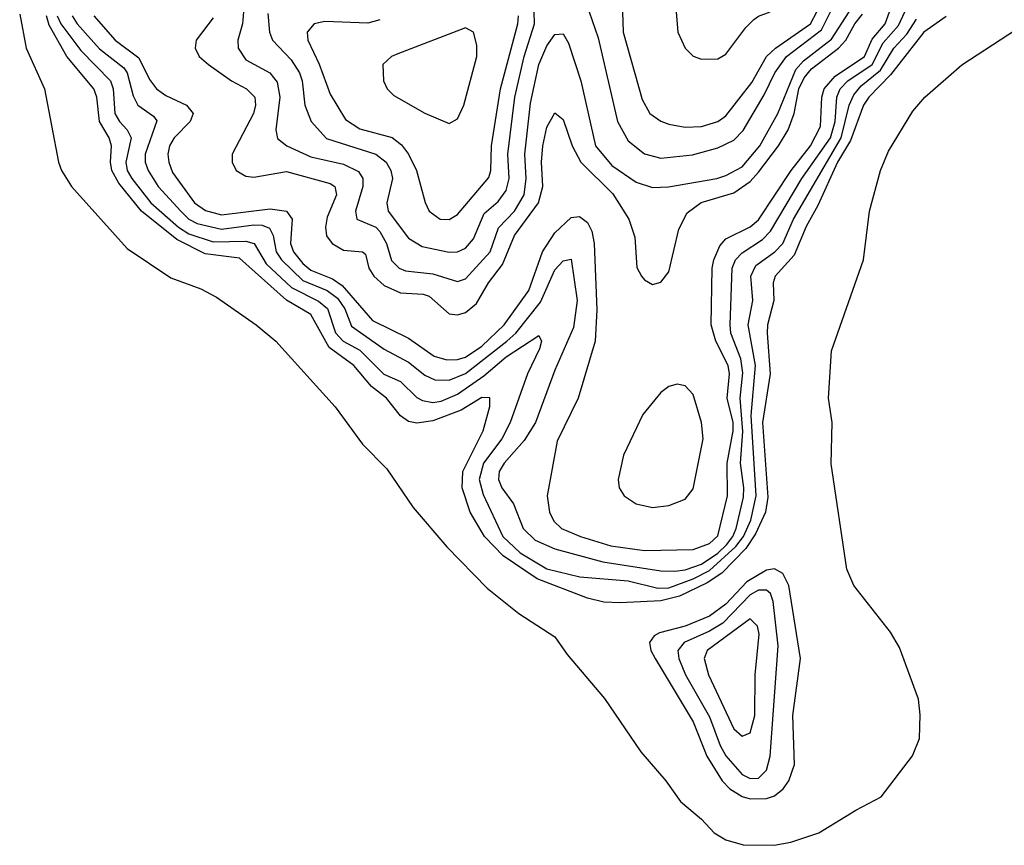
# Model space of a CAD drawing. Header units: inches. Extents: x 990535 to 1117859, y 769386 to 892122.
# Tile 444 of 656: x 1060054 to 1062475, y 807951 to 809980. Entities that reach past the tile are written whole.
import ezdxf

# ---------------------------------------------------------------- set-up
doc = ezdxf.new("R2010")
doc.units = ezdxf.units.IN
doc.header["$MEASUREMENT"] = 0
doc.layers.add('B0860', color=7, linetype='Continuous')

msp = doc.modelspace()

# ---------------------------------------------------------------- linework, layer by layer
at = {"layer": 'B0860', "color": 5}
for points, elevation in [([(1060183.2, 809990), (1060195.3, 809970), (1060250, 809908.8), (1060310, 809862.1), (1060318.5, 809850), (1060333.4, 809793.4), (1060344.6, 809770), (1060382.8, 809742.8), (1060391.5, 809731.5), (1060362.9, 809650), (1060362.6, 809630), (1060369.8, 809610), (1060394.8, 809570), (1060450, 809509.3), (1060470, 809490), (1060490, 809479.7), (1060550, 809465.6), (1060630, 809475.9), (1060650, 809475.3), (1060667.8, 809467.8), (1060677.2, 809450), (1060684.3, 809410), (1060697.5, 809390), (1060750, 809339.4), (1060810, 809314.4), (1060835.6, 809295.5), (1060853.2, 809270), (1060870, 809226.8), (1060950, 809170.3), (1061010, 809138.5), (1061050, 809106.4), (1061074.8, 809094.8), (1061110, 809094.6), (1061150, 809111), (1061251.5, 809190), (1061273.7, 809210), (1061334.2, 809285.8), (1061370, 809365.5), (1061390, 809387.6), (1061410, 809391.5), (1061424.9, 809290), (1061415.9, 809224.1), (1061370, 809119), (1061322.5, 808990), (1061294.1, 808945.9), (1061245.2, 808890), (1061233.2, 808870), (1061230.8, 808850), (1061239.5, 808830), (1061267.7, 808790), (1061291.4, 808730), (1061321.5, 808701.5), (1061370, 808680), (1061488, 808648), (1061630, 808625.7), (1061664.8, 808624.8), (1061690, 808627.9), (1061730, 808642.1), (1061770, 808668.9), (1061791.9, 808690), (1061807.3, 808710), (1061815.5, 808730), (1061833.3, 808806.7), (1061834.4, 808830), (1061826.4, 808890), (1061831.5, 808968.5), (1061825.5, 809050), (1061832.1, 809112.1), (1061827.1, 809147.1), (1061802.6, 809210), (1061800.3, 809230), (1061805.5, 809370), (1061814, 809390), (1061830, 809407.4), (1061879.8, 809440.2), (1061899.8, 809460.2), (1061976.5, 809590), (1062047.4, 809690), (1062058.8, 809730), (1062062.6, 809790), (1062071.1, 809810), (1062090, 809830), (1062149.7, 809870.3), (1062176.9, 809923.1), (1062214.2, 809965.8), (1062230.5, 810000)], 2460), ([(1060236, 809990), (1060289, 809930), (1060346.9, 809886.9), (1060372.9, 809832.9), (1060390, 809810.1), (1060413.6, 809793.6), (1060464.2, 809770), (1060480.8, 809750), (1060473.3, 809730), (1060433.8, 809690), (1060422.4, 809670), (1060418.5, 809650), (1060420.5, 809630), (1060430, 809605.1), (1060483.9, 809530), (1060511.2, 809511.2), (1060550, 809500.8), (1060670, 809515.1), (1060710.1, 809510), (1060723.7, 809490), (1060720.2, 809430), (1060727, 809410), (1060750, 809381.1), (1060770, 809364.5), (1060823.2, 809343.2), (1060846.7, 809326.7), (1060921.2, 809241.2), (1061010, 809197.2), (1061073.4, 809153.4), (1061104.4, 809144.4), (1061130, 809145.3), (1061150, 809151.2), (1061190, 809178), (1061244.8, 809230), (1061305.5, 809314.5), (1061339.2, 809410), (1061370, 809456.2), (1061410, 809493.9), (1061430, 809496.9), (1061450, 809482), (1061460.3, 809460.3), (1061466.4, 809430), (1061473, 809267), (1061469, 809190), (1061427, 809050), (1061375.7, 808944.3), (1061350.9, 808810), (1061356.2, 808770), (1061367.5, 808747.5), (1061385.9, 808730), (1061432.8, 808710), (1061507, 808687), (1061590, 808675.4), (1061710, 808678.4), (1061750, 808692.9), (1061770, 808711.8), (1061794.4, 808810), (1061793.7, 808890), (1061808.3, 808970), (1061807.7, 808990), (1061793.4, 809050), (1061799, 809110), (1061795.6, 809130), (1061765.6, 809190), (1061754, 809230), (1061756.3, 809370), (1061760.4, 809390), (1061775.3, 809424.7), (1061790, 809442), (1061850, 809470.9), (1061870, 809488.2), (1061950.4, 809610), (1061998.5, 809670), (1062022.4, 809717.6), (1062026.4, 809790), (1062032, 809810), (1062058.5, 809841.5), (1062130.6, 809890), (1062150, 809932.1), (1062181.9, 809970), (1062192.7, 810000)], 2480), ([(1060604.2, 810000), (1060601.6, 809970), (1060590.5, 809930), (1060591.5, 809910), (1060610, 809881.9), (1060669.3, 809849.3), (1060686.9, 809826.9), (1060693.5, 809790), (1060683.6, 809710), (1060688, 809688), (1060710.4, 809670.4), (1060770, 809642.9), (1060850, 809625), (1060887.2, 809607.2), (1060897.6, 809590), (1060897.3, 809570), (1060879.4, 809510), (1060883.2, 809490), (1060929.9, 809470.1), (1060939.8, 809459.8), (1060955.9, 809430), (1060968.2, 809388.2), (1060986.9, 809370), (1061002.9, 809362.9), (1061070, 809356), (1061130, 809337), (1061150, 809343.1), (1061210.6, 809409.4), (1061231.1, 809468.9), (1061270.7, 809510), (1061293.9, 809550), (1061299.3, 809590), (1061295.9, 809650), (1061310, 809774.9), (1061330, 809870.2), (1061350, 809916), (1061370, 809943.5), (1061390, 809945.6), (1061403, 809923), (1061433.9, 809830), (1061470, 809670.2), (1061510, 809622.1), (1061570, 809580.7), (1061610, 809567.5), (1061649.4, 809569.4), (1061768.2, 809590), (1061790, 809597.6), (1061830, 809619), (1061873.8, 809670), (1061917.7, 809750), (1061962, 809858), (1061980.8, 809879.2), (1062050, 809932.4), (1062092.9, 810000)], 2540), ([(1060664.1, 809995.9), (1060668.2, 809950), (1060675.4, 809930), (1060721.8, 809881.7), (1060741.8, 809850), (1060748.6, 809830), (1060755.4, 809770), (1060770.6, 809730), (1060808.5, 809688.5), (1060929.4, 809650), (1060955.1, 809630), (1060966.8, 809610), (1060970.8, 809590), (1060956.9, 809530), (1060959.7, 809510), (1061010, 809443.4), (1061043.1, 809423.1), (1061110, 809408.8), (1061130, 809410.1), (1061150, 809418.4), (1061170, 809441.3), (1061196, 809504), (1061230, 809533.2), (1061250, 809560.4), (1061257.5, 809590), (1061254.5, 809650), (1061271, 809790), (1061294.1, 809890), (1061319.3, 809970), (1061318.9, 810000)], 2560), ([(1061454, 810000), (1061476, 809936), (1061523.5, 809730), (1061550, 809682.9), (1061590, 809650.9), (1061630, 809640.1), (1061707.8, 809647.8), (1061770, 809665.1), (1061810, 809684.6), (1061832.4, 809707.6), (1061884.4, 809795.6), (1061910.7, 809850), (1061939, 809890), (1062024.9, 809955.1), (1062047.3, 810000)], 2560), ([(1061535.8, 810000), (1061537.5, 809950), (1061584.3, 809784.3), (1061603.3, 809750), (1061630, 809730.6), (1061650, 809723.6), (1061690, 809716.2), (1061730, 809717.5), (1061770, 809730.1), (1061790, 809744), (1061854.1, 809825.9), (1061890.4, 809890), (1061911.8, 809910), (1061998.2, 809970), (1062013.6, 810000)], 2580), ([(1061667.9, 810000), (1061672.3, 809950), (1061690.1, 809910), (1061710, 809890.7), (1061730, 809883.4), (1061770, 809884.2), (1061790, 809895.7), (1061838.9, 809961.1), (1061859, 809981), (1061870.7, 809989.3), (1061899.1, 810000)], 2620), ([(1060054.1, 809994.1), (1060070, 809910), (1060114.9, 809810), (1060149.5, 809630), (1060156.6, 809610), (1060181.5, 809570), (1060317.9, 809417.9), (1060425.5, 809345.5), (1060499.2, 809319.2), (1060538.1, 809298.1), (1060635.6, 809230), (1060683.7, 809190), (1060830, 809028.8), (1060896.9, 808936.9), (1060956.7, 808876.7), (1061021.6, 808781.6), (1061104.5, 808684.5), (1061203.3, 808583.3), (1061281.1, 808521.1), (1061370, 808463.9), (1061399.8, 808419.8), (1061491.6, 808311.6), (1061580.8, 808180.8), (1061642.8, 808110), (1061678.5, 808058.5), (1061730, 808015.3), (1061761.5, 807981.5), (1061790, 807964.3), (1061832.6, 807952.6), (1061908.8, 807951.2), (1061950, 807958.8), (1062018.6, 807981.4), (1062110, 808037.7), (1062172.1, 808070), (1062248.6, 808171.4), (1062266.5, 808213.5), (1062268.1, 808271.9), (1062263.8, 808310), (1062216.9, 808436.9), (1062195, 808475), (1062105.1, 808590), (1062087.7, 808630), (1062049.1, 808889.1), (1062051.5, 808990), (1062042.2, 809050), (1062050, 809166.8), (1062128.2, 809390), (1062143.2, 809510), (1062169.9, 809609.9), (1062190, 809657.3), (1062250, 809755.2), (1062278.9, 809790), (1062370, 809869.1), (1062540.2, 809979.8)], 2380), ([(1062331.9, 809988.1), (1062276.8, 809950), (1062195.2, 809844.8), (1062141.7, 809790), (1062128.1, 809770), (1062096.3, 809683.7), (1062064.7, 809630), (1062016.4, 809523.6), (1061987.6, 809472.4), (1061958.4, 809401.6), (1061911.6, 809350), (1061906.3, 809333.7), (1061907.9, 809290), (1061892.6, 809230), (1061891.7, 809210), (1061898.8, 809110), (1061879.9, 808990), (1061893, 808807), (1061887.2, 808770), (1061863.2, 808716.8), (1061839.2, 808680.8), (1061779.8, 808620.2), (1061743.8, 808596.2), (1061676.3, 808563.7), (1061630, 808552.2), (1061530, 808547.1), (1061490, 808549), (1061450, 808558.4), (1061326.3, 808606.3), (1061242.8, 808662.8), (1061196.6, 808710), (1061161.7, 808770), (1061142.2, 808830), (1061143.5, 808870), (1061193.3, 808970), (1061209.5, 809030), (1061210, 809051.1), (1061190, 809051.5), (1061139.3, 809020.7), (1061070, 808994.2), (1061030, 808988.8), (1061010, 808992.8), (1060990, 809006.7), (1060956.1, 809050), (1060918.7, 809078.7), (1060875.9, 809130), (1060814.8, 809174.8), (1060770, 809255.4), (1060710, 809291), (1060594.2, 809394.2), (1060510, 809405.2), (1060440.2, 809440.2), (1060353.5, 809510), (1060298.2, 809578.2), (1060280.8, 809610), (1060277.1, 809630), (1060280, 809670), (1060273.8, 809690), (1060249.9, 809729.9), (1060243.4, 809790), (1060236.5, 809810), (1060170, 809890.1), (1060126.9, 809966.9), (1060119.8, 809990)], 2420), ([(1060146.2, 809990), (1060154.8, 809970), (1060204.2, 809904.2), (1060276.9, 809830), (1060283.8, 809810), (1060288.2, 809750), (1060299.1, 809730), (1060318.6, 809710), (1060327.9, 809690), (1060315.3, 809630), (1060318.3, 809610), (1060329.4, 809590), (1060376.6, 809530), (1060444.4, 809470), (1060470, 809453.7), (1060530, 809434.2), (1060610, 809436.2), (1060630.4, 809430.4), (1060660.2, 809380.2), (1060721.9, 809321.9), (1060788.7, 809288.7), (1060810.8, 809270.8), (1060830.5, 809210.5), (1060849.2, 809190), (1060890, 809167.9), (1060949.1, 809109.1), (1060990, 809091.3), (1061030, 809051.9), (1061044.5, 809044.5), (1061070, 809039.7), (1061090, 809042.4), (1061130, 809059.9), (1061194.9, 809105.1), (1061250, 809151.6), (1061330, 809204.2), (1061337.1, 809190), (1061331.6, 809171.6), (1061302.6, 809110), (1061259.9, 808990), (1061239.4, 808950), (1061194.3, 808890), (1061183.9, 808850), (1061193.2, 808813.2), (1061241.6, 808710), (1061284.1, 808670), (1061350, 808630.3), (1061430.9, 808610.9), (1061550, 808600.8), (1061623.1, 808583.1), (1061650, 808584.3), (1061710, 808605.9), (1061750, 808626.9), (1061814.7, 808685.4), (1061833.3, 808710), (1061851.3, 808750), (1061864.8, 808810), (1061852.2, 809007.8), (1061863.3, 809130), (1061844.8, 809230), (1061856.3, 809290), (1061851.7, 809350), (1061864.1, 809375.9), (1061910.4, 809409.6), (1061930.2, 809430), (1061956.6, 809490), (1062073.9, 809690), (1062093.6, 809770), (1062104.6, 809795.4), (1062122.6, 809817.5), (1062170, 809855.9), (1062202.8, 809910), (1062235.3, 809944.7), (1062258.4, 809981.6)], 2440), ([(1060530, 809984.7), (1060488.1, 809930), (1060485.3, 809910), (1060495.6, 809890), (1060518.6, 809870), (1060574.7, 809830), (1060611.3, 809810), (1060631.8, 809790), (1060634, 809770), (1060628.6, 809750), (1060576.6, 809650), (1060576.4, 809630), (1060586, 809610), (1060610, 809596), (1060630, 809593.6), (1060710, 809606.9), (1060817.6, 809577.6), (1060828.6, 809570), (1060833.1, 809550), (1060810, 809495.2), (1060805.6, 809470), (1060808.7, 809448.7), (1060821.9, 809430), (1060850, 809414.1), (1060896.9, 809410), (1060903.8, 809403.8), (1060912.5, 809370), (1060924.6, 809350), (1060950, 809327.3), (1060990, 809308.8), (1061045.9, 809305.9), (1061060.7, 809300.7), (1061110, 809257.5), (1061130, 809254.7), (1061150, 809260.7), (1061177.4, 809282.6), (1061206.2, 809333.8), (1061241.4, 809378.6), (1061270.4, 809449.6), (1061329.5, 809530), (1061340.4, 809570), (1061337.1, 809630), (1061340.1, 809670), (1061350, 809716.5), (1061370, 809751.6), (1061390, 809734.9), (1061412.5, 809670), (1061433.7, 809630), (1061512.1, 809552.1), (1061551.4, 809490), (1061566.1, 809446.1), (1061571.1, 809371.1), (1061582.8, 809350), (1061590, 809340.6), (1061610, 809329.4), (1061630, 809335.2), (1061650, 809360.3), (1061674.9, 809465.1), (1061694.8, 809505.2), (1061729.2, 809530.8), (1061810, 809554.9), (1061850, 809583), (1061870, 809605.6), (1061919.9, 809670), (1061942.9, 809710), (1061958.3, 809750), (1061969.3, 809810), (1061983, 809837), (1062000.8, 809859.2), (1062067.3, 809910), (1062085.2, 809930), (1062107.4, 809970), (1062126.4, 809993.6)], 2520), ([(1060939.7, 809980.3), (1060910, 809972.1), (1060804, 809976), (1060778.4, 809970), (1060760.4, 809950), (1060762.5, 809930), (1060790.6, 809870.6), (1060817.5, 809797.5), (1060855.1, 809735.1), (1060890, 809712.1), (1060970, 809690.6), (1060992.4, 809672.4), (1061009.6, 809649.6), (1061029.8, 809610), (1061050.9, 809530.9), (1061060.5, 809510), (1061087.6, 809490), (1061110, 809489.1), (1061130, 809501.6), (1061207.5, 809592.5), (1061212.1, 809610), (1061213.6, 809670), (1061235.7, 809810), (1061278.3, 809970), (1061280.4, 809990)], 2580)]:
    msp.add_lwpolyline(points, dxfattribs=dict(at, elevation=elevation))
for points, elevation in [([(1061150, 809960.6), (1060983.3, 809896.7), (1060968.4, 809890), (1060947, 809870), (1060948.5, 809830), (1060957.7, 809810), (1060973.8, 809793.8), (1061050, 809750.7), (1061110, 809725.5), (1061130, 809737), (1061145.8, 809770), (1061177.6, 809890), (1061178, 809918), (1061170, 809949.8)], 2620), ([(1061670, 809084.3), (1061650, 809078.6), (1061630, 809064.2), (1061585.8, 809010), (1061538.2, 808910), (1061525.5, 808850), (1061528.1, 808830), (1061540.1, 808810), (1061569.4, 808790), (1061610, 808781.8), (1061650, 808786.7), (1061690, 808802.1), (1061710, 808827), (1061734.4, 808950), (1061730.6, 808990), (1061710, 809059.3), (1061690, 809080.7)], 2520), ([(1061910, 808630.8), (1061890, 808627.2), (1061841.6, 808598.4), (1061790, 808544.2), (1061750, 808514.7), (1061690.1, 808490), (1061626.7, 808473.3), (1061613.8, 808466.2), (1061602.7, 808450), (1061605.9, 808430), (1061616.1, 808410), (1061710, 808254.4), (1061743.5, 808170), (1061780.8, 808110), (1061799.9, 808090), (1061830, 808070.7), (1061850, 808065.3), (1061890, 808066), (1061910, 808072.9), (1061931.1, 808090), (1061944.6, 808110), (1061958.7, 808150), (1061955, 808270), (1061973.6, 808410), (1061944.8, 808590), (1061930, 808619.4)], 2420), ([(1061890, 808578.2), (1061870, 808578.2), (1061850, 808566.9), (1061782.6, 808497.4), (1061750, 808477.5), (1061687.9, 808450), (1061672.4, 808430), (1061674.5, 808410), (1061691, 808370), (1061750, 808267.2), (1061776.1, 808196.1), (1061790, 808170.9), (1061830, 808125.1), (1061850, 808115.4), (1061870, 808116.5), (1061890, 808135.6), (1061898.8, 808170), (1061918.8, 808441.2), (1061906.5, 808550), (1061899.7, 808570)], 2440), ([(1061850, 808507.9), (1061744, 808430), (1061736.7, 808410), (1061747.7, 808370), (1061810, 808237.1), (1061830, 808219.5), (1061850, 808227.7), (1061861.4, 808270), (1061862.5, 808370), (1061871.9, 808470), (1061867.9, 808490)], 2460)]:
    msp.add_lwpolyline(points, close=True, dxfattribs=dict(at, elevation=elevation))

doc.saveas('drawing.dxf')
